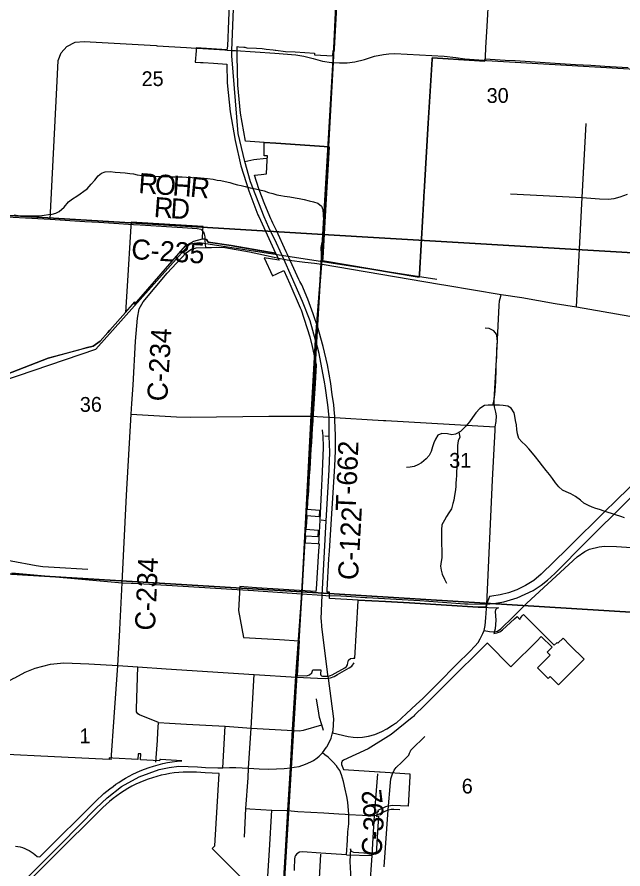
# Model space of a CAD drawing. Extents: x 114843 to 284848, y 317643 to 566895.
# Drawn here: x 220182 to 229228, y 334768 to 347494 of the extents above; entities that cross this region are included whole.
import ezdxf

# ---------------------------------------------------------------- set-up
doc = ezdxf.new("R2010")
doc.units = 0
for name, color, linetype in [('GM_X_City_Street', 7, 'Continuous'), ('GM_X_Corporation', 7, 'Continuous'), ('GM_X_County_Road', 7, 'Continuous'), ('GM_X_County_Road_Text', 7, 'Continuous'), ('GM_X_Minor_River', 7, 'Continuous'), ('GM_X_Rail_Line', 7, 'Continuous'), ('GM_X_Section', 7, 'Continuous'), ('GM_X_Section_Text', 7, 'Continuous'), ('GM_X_State_Route', 7, 'Continuous'), ('GM_X_Township', 7, 'Continuous'), ('GM_X_Township_Road', 7, 'Continuous'), ('GM_X_Township_Road_Text', 7, 'Continuous')]:
    doc.layers.add(name, color=color, linetype=linetype)

msp = doc.modelspace()

# ---------------------------------------------------------------- linework, layer by layer
at = {"layer": 'GM_X_City_Street'}
for p, q in [((228620, 344798), (228679, 345903)), ((227550, 344853), (228620, 344798)), ((228532, 343163), (228620, 344798)), ((224354, 337635), (224670, 337617)), ((223255, 336281), (223287, 336902))]:
    msp.add_line(p, q, dxfattribs=at)
for points in [[(228620, 344798), (228877, 344780), (229008, 344775), (229097, 344785), (229186, 344806), (229297, 344846)], [(219494, 336521), (219510, 336740), (219520, 336855), (219534, 336941), (219558, 337024), (219597, 337105), (219697, 337245), (219729, 337280), (219788, 337354), (219869, 337427), (219982, 337524), (220055, 337571), (220134, 337616), (220149, 337625), (220305, 337710), (220450, 337768), (220681, 337826), (220882, 337848), (221255, 337830), (221689, 337808)], [(221689, 337808), (221987, 337787), (222408, 337759)], [(222293, 336955), (222008, 337068), (221984, 337087), (221967, 337117), (221964, 337162), (221987, 337787)], [(222408, 337759), (223721, 337672), (224354, 337635)], [(224670, 337617), (224781, 337614), (224830, 337616), (224862, 337621), (224914, 337643), (224967, 337673), (225142, 337770), (225181, 337796), (225213, 337845)], [(223580, 335242), (223600, 335671), (223631, 336128), (223638, 336273), (223675, 336870), (223721, 337672)], [(224756, 336837), (224731, 336923), (224696, 337033), (224687, 337096), (224651, 337310)], [(222255, 336363), (222277, 336686), (222284, 336812), (222293, 336955)], [(222293, 336955), (222459, 336944), (222713, 336933), (223287, 336902), (223675, 336870), (224393, 336831), (224460, 336842), (224731, 336923)]]:
    msp.add_lwpolyline(points, dxfattribs=at)
at = {"layer": 'GM_X_Corporation'}
for points in [[(223369, 348201), (223324, 347060), (223316, 347003), (222854, 347032), (222854, 347001), (222854, 346991), (222842, 346820), (222922, 346815), (222960, 346812), (223117, 346802), (223314, 346790), (223321, 346512), (223362, 346077), (223436, 345647), (223525, 345270), (223640, 344899), (223778, 344538), (223790, 344513), (223816, 344459), (223841, 344404), (223866, 344349), (223992, 344078), (224041, 343964), (223921, 343987), (223379, 344079), (223033, 344129), (223008, 344173), (222950, 344180), (222958, 344306), (222962, 344366), (221885, 344431), (221881, 344370), (221824, 343474), (221799, 343080), (221566, 342814), (221538, 342782), (221423, 342652), (221318, 342577), (221213, 342550), (221097, 342519), (220644, 342397), (220201, 342222), (220021, 342152)], [(227221, 347817), (227195, 347352), (227178, 347038), (227170, 346893), (227170, 346883), (227167, 346836), (226537, 346873), (226379, 346882), (226378, 346865), (226321, 345906), (226266, 344966), (226264, 344936), (226262, 344906), (226256, 344797), (226240, 344531), (226189, 343652), (226186, 343610), (224741, 343853), (224745, 343894), (224781, 344521), (224841, 345556), (224046, 345609), (223873, 345619), (223733, 345628), (223593, 345637), (223520, 346058), (223479, 346478), (223470, 346909), (223470, 347054), (223494, 347048), (223569, 347043), (223583, 347041), (223597, 347039), (223611, 347036), (223755, 347027), (223840, 347022), (223903, 347014), (224004, 347002), (224036, 347000), (224044, 346999), (224190, 346981), (224335, 346972), (224625, 346952), (224624, 346928), (224897, 346912), (224902, 346996), (224919, 346995), (224920, 347022), (224957, 347645)], [(229506, 340642), (229127, 340271), (229086, 340230), (228994, 340141), (228388, 339546), (228009, 339174), (227897, 339079), (227774, 339000), (227643, 338936), (227521, 338893), (227396, 338862), (227268, 338843), (227234, 338838), (227174, 338678), (227064, 338680), (226596, 338708), (226042, 338741), (225683, 338762), (225275, 338785), (224846, 338810), (224848, 338903), (224812, 338905), (224812, 338933), (224839, 339403), (224847, 339521), (224926, 340784), (224936, 341012), (224936, 341241), (224928, 341470), (224926, 341503), (224924, 341537), (224921, 341570), (224916, 341636), (224910, 341702), (224902, 341768), (224889, 341852), (224878, 341937), (224865, 342021), (224816, 342298), (224753, 342571), (224744, 342605), (224678, 342842), (224605, 343062), (224524, 343279), (224434, 343493), (224419, 343519), (224404, 343545), (224390, 343572), (224290, 343794), (224216, 343956), (224202, 343985), (224056, 344303), (224003, 344413), (223987, 344447), (223972, 344481), (223957, 344515), (223872, 344718), (223794, 344925), (223725, 345134), (223825, 345142), (223906, 345149), (223918, 345358), (223920, 345418), (223905, 345419), (223873, 345420), (223873, 345619), (224046, 345609), (224841, 345556), (224781, 344521), (224745, 343894), (224741, 343853), (226186, 343610), (226189, 343652), (226240, 344531), (226256, 344797), (226262, 344906), (226264, 344936), (226266, 344966), (226321, 345906), (226378, 346865), (226379, 346882), (226537, 346873), (227167, 346836), (227168, 346853), (227169, 346868), (227468, 346851), (227618, 346842), (227918, 346823), (228067, 346814), (228292, 346801), (228518, 346787), (228746, 346773), (229028, 346756), (229038, 346755), (229305, 346739)], [(220021, 342152), (220201, 342222), (220644, 342397), (221100, 342520), (221213, 342550), (221318, 342577), (221423, 342652), (221538, 342782), (221566, 342814), (221799, 343080), (221938, 343239), (221935, 343199), (222696, 344076), (222710, 344088), (222823, 344146), (222950, 344180), (223008, 344173), (223033, 344129), (223379, 344079), (223478, 344061), (223921, 343987), (224041, 343964), (224093, 343860), (224059, 343866), (223870, 343897), (223996, 343628), (224060, 343658), (224165, 343707), (224256, 343510), (224411, 343148), (224423, 343119), (224554, 342715), (224589, 342571), (224649, 342300), (224631, 342019), (224602, 341567), (224597, 341487), (224596, 341464), (224589, 341351), (224582, 341247), (224576, 341141), (224570, 341041), (224563, 340941), (224557, 340840), (224551, 340740), (224544, 340639), (224538, 340539), (224532, 340439), (224526, 340339), (224525, 340330), (224520, 340240), (224513, 340141), (224698, 340128), (224692, 340028), (224507, 340041), (224501, 339940), (224495, 339842), (224679, 339829), (224672, 339729), (224488, 339741), (224482, 339640), (224666, 339628), (224690, 339626), (224683, 339519), (224646, 338949), (224644, 338911), (223755, 338969), (223507, 338985), (223504, 338944), (223502, 338895), (223486, 338631), (223563, 338226), (224100, 338194), (224395, 338176), (224365, 337660), (224505, 337651), (224550, 337666), (224583, 337700), (224597, 337745), (224718, 337743), (224714, 337679), (224718, 337663), (224729, 337652), (224744, 337647), (224802, 337647), (224832, 337649), (224861, 337656), (224889, 337668), (225076, 337772), (225100, 337791), (225116, 337818), (225122, 337848), (225132, 337885), (225161, 337911), (225198, 337919), (225224, 337917), (225275, 338771), (225275, 338785), (225683, 338762), (226042, 338741), (226596, 338708), (227064, 338680), (227372, 338667), (227345, 338660), (227326, 338641), (227320, 338614), (227328, 338484), (227318, 338357), (227298, 338283), (227345, 338293), (227390, 338312), (227429, 338341), (227610, 338505), (227611, 338506), (227647, 338538), (227689, 338492), (227697, 338512), (227708, 338530), (227722, 338547), (227745, 338570), (228200, 338110), (228244, 338153), (228256, 338140), (228333, 338217), (228442, 338108), (228648, 337900), (228265, 337519), (228143, 337642), (228113, 337612), (227953, 337773), (228143, 337961), (228097, 338007), (228169, 338079), (228007, 338240), (227941, 338172), (227569, 337802), (227554, 337787), (227204, 338139), (227196, 338137), (226605, 337549), (226328, 337273), (226264, 337210), (226118, 337063), (226106, 337052), (226094, 337040), (226082, 337029), (225766, 336776), (225423, 336563), (225057, 336393), (225036, 336377), (225026, 336354), (225028, 336329), (225055, 336254), (225594, 336220), (225605, 336219), (226048, 336191), (226046, 336149), (226020, 335707), (225794, 335715), (225757, 335713), (225720, 335706), (225685, 335694), (225568, 335642), (225570, 335632), (225576, 335624), (225553, 335614), (225549, 335553), (225579, 335563), (225545, 334993), (225511, 334995), (225208, 335014), (225184, 335022), (225167, 335042), (225162, 335067), (225151, 334880), (225171, 334522)], [(220159, 335110), (220194, 335105), (220229, 335097), (220264, 335087), (220297, 335075), (220330, 335061), (220361, 335044), (220392, 335026), (220421, 335005), (220448, 334982), (220481, 334954), (220524, 334948), (221395, 335814), (221437, 335854), (221479, 335893), (221524, 335931), (221569, 335967), (221615, 336002), (221657, 336033), (221700, 336062), (221751, 336094), (221802, 336125), (221855, 336154), (221909, 336182), (221963, 336208), (222019, 336232), (222085, 336259), (222152, 336283), (222220, 336305), (222289, 336325), (222358, 336341), (222428, 336356), (222499, 336368), (222570, 336377), (222641, 336383), (222323, 336402), (222313, 336403), (222311, 336382), (222025, 336398), (222031, 336486), (221991, 336488), (221985, 336401), (221612, 336423), (221558, 336426), (221556, 336401), (219111, 336521)], [(223655, 334511), (223305, 334863), (223096, 335075), (223137, 335114), (223199, 336193), (222991, 336205), (222862, 336213), (222795, 336216), (222729, 336216), (222662, 336214), (222595, 336209), (222529, 336202), (222463, 336193), (222397, 336181), (222332, 336167), (222267, 336150), (222203, 336131), (222140, 336110), (222077, 336087), (222016, 336061), (221955, 336033), (221896, 336003), (221837, 335970), (221780, 335936), (221724, 335899), (221670, 335861), (221617, 335820), (221564, 335777), (221514, 335732), (221465, 335686), (221464, 335685), (221463, 335684), (220706, 334932), (220258, 334487)]]:
    msp.add_lwpolyline(points, dxfattribs=at)
at = {"layer": 'GM_X_County_Road'}
for p, q in [((221193, 344441), (221401, 344428)), ((222987, 344153), (222995, 344049)), ((225686, 341467), (227321, 341373)), ((221716, 338346), (221751, 339044)), ((227192, 338657), (227196, 338723)), ((225787, 336916), (225831, 336945)), ((224779, 336475), (224741, 336505)), ((223202, 336280), (223255, 336281)), ((225518, 335568), (225568, 336187)), ((223600, 335671), (223656, 335668)), ((225661, 334800), (225724, 335650)), ((225099, 334981), (225483, 334968)), ((225439, 334366), (225483, 334968))]:
    msp.add_line(p, q, dxfattribs=at)
for points in [[(224642, 342658), (224639, 342668), (224559, 342956), (224445, 343245), (224281, 343619), (224163, 343878), (224054, 344117), (223940, 344352), (223869, 344510), (223669, 345031), (223582, 345335), (223484, 345756), (223387, 346913), (223390, 346983), (223391, 346996), (223437, 348241), (223445, 348454)], [(219939, 344512), (220674, 344472), (221193, 344441)], [(221401, 344428), (221552, 344419), (221922, 344397)], [(221922, 344397), (222020, 344391), (222654, 344351), (222872, 344337), (222924, 344324), (222964, 344287), (222974, 344257)], [(222974, 344257), (222981, 344236), (222984, 344205), (222987, 344153)], [(221895, 341720), (221913, 341995), (221951, 342654), (221980, 342997), (222005, 343133), (222065, 343239), (222424, 343670), (222705, 343972), (222775, 344022), (222858, 344044), (222995, 344049)], [(222995, 344049), (223084, 344050), (223159, 344056), (223284, 344050), (223369, 344035)], [(223369, 344035), (223652, 343985), (223794, 343955)], [(223794, 343955), (224020, 343907), (224110, 343889)], [(224110, 343889), (224163, 343878), (224214, 343867)], [(224214, 343867), (224246, 343860), (224478, 343834), (224624, 343815), (224728, 343801), (224739, 343800)], [(224739, 343800), (226487, 343502), (226585, 343486), (227412, 343347), (227720, 343304), (228217, 343217), (228532, 343163), (229529, 342991), (230166, 342887)], [(227318, 341322), (227321, 341373), (227335, 341452), (227338, 341536), (227330, 341589), (227311, 341671), (227305, 341718), (227303, 341773), (227338, 342374), (227379, 343184), (227386, 343255), (227403, 343325), (227412, 343347)], [(224736, 338857), (224796, 339967), (224840, 340732), (224852, 340995), (224843, 341234), (224844, 341384), (224843, 341518), (224823, 341702), (224781, 341985), (224778, 342016), (224694, 342468), (224642, 342658)], [(221751, 339044), (221815, 340351), (221884, 341562), (221895, 341720)], [(221884, 341562), (222560, 341520), (222772, 341517), (223941, 341530), (224525, 341534)], [(224525, 341534), (224572, 341534), (224843, 341518)], [(224843, 341518), (225654, 341469), (225686, 341467)], [(227196, 338723), (227281, 340577), (227318, 341322)], [(227308, 338311), (227354, 338322), (227405, 338355), (227588, 338534), (227793, 338737), (228543, 339429), (228658, 339509), (228727, 339544), (228871, 339579), (228953, 339590), (229133, 339586), (229963, 339531)], [(224823, 337667), (224733, 338391), (224725, 338479), (224721, 338505), (224736, 338857)], [(225831, 336945), (225845, 336953), (225998, 337088), (226143, 337226), (226238, 337316), (226462, 337540), (226750, 337825), (226942, 338016), (227016, 338094), (227064, 338153), (227096, 338205), (227137, 338285), (227156, 338329), (227171, 338404), (227183, 338517), (227192, 338657)], [(221589, 336400), (221630, 337034), (221689, 337808), (221715, 338335), (221716, 338346)], [(227156, 338329), (227238, 338313), (227298, 338308), (227308, 338311)], [(224891, 336800), (224901, 336836), (224910, 337013), (224830, 337616), (224823, 337667)], [(224891, 336800), (225125, 336748), (225200, 336735), (225268, 336732), (225338, 336736), (225431, 336750), (225525, 336778), (225628, 336823), (225702, 336862), (225787, 336916)], [(224807, 336594), (224840, 336656), (224870, 336722), (224891, 336800)], [(225724, 335650), (225755, 336062), (225764, 336116), (225786, 336189), (225814, 336243), (225844, 336284), (225926, 336365), (226031, 336470), (226039, 336500), (226054, 336526), (226063, 336542), (226076, 336557), (226270, 336745)], [(224741, 336505), (224804, 336589), (224807, 336594)], [(224662, 336430), (224692, 336454), (224741, 336505)], [(224954, 336305), (224897, 336367), (224825, 336438), (224779, 336475)], [(223255, 336281), (223352, 336285), (223447, 336286), (223638, 336273), (223796, 336265), (223940, 336261), (224168, 336268), (224264, 336280), (224318, 336288), (224396, 336300), (224487, 336332), (224569, 336369)], [(224569, 336369), (224610, 336388), (224662, 336430)], [(219823, 334093), (219832, 334112), (219991, 334296), (220566, 334868), (220843, 335145), (221361, 335675), (221529, 335831), (221739, 336000), (222005, 336144), (222304, 336252), (222454, 336286), (222596, 336304), (222877, 336293), (222995, 336285), (223181, 336279), (223202, 336280)], [(225099, 334981), (225116, 335197), (225122, 335322), (225135, 335444), (225137, 335581), (225119, 335767), (225107, 335851), (225082, 335961), (225056, 336074), (225027, 336175), (224999, 336240), (224957, 336301), (224954, 336305)], [(223656, 335668), (223986, 335648), (224204, 335641)], [(223916, 334506), (223953, 335049), (223986, 335648)], [(224204, 335641), (224210, 335641), (224227, 335640), (224373, 335627), (224761, 335605), (224984, 335594), (225082, 335586)], [(225082, 335586), (225137, 335581), (225341, 335571), (225467, 335565), (225518, 335568)], [(225483, 334968), (225501, 335231), (225518, 335568)], [(225518, 335568), (225556, 335579), (225724, 335650), (225769, 335660), (225809, 335663), (225896, 335657)], [(225099, 334981), (224716, 335005), (224446, 335024), (224401, 335019), (224360, 334995), (224340, 334969), (224331, 334950), (224326, 334915), (224321, 334777), (224318, 334747)], [(224685, 334445), (224715, 334988)]]:
    msp.add_lwpolyline(points, dxfattribs=at)
at = {"layer": 'GM_X_Minor_River'}
for points in [[(220137, 344537), (220197, 344527), (220257, 344522), (220329, 344525), (220456, 344524), (220512, 344526), (220587, 344535), (220649, 344542), (220705, 344550), (220761, 344563), (220813, 344589), (220887, 344656), (220952, 344732), (221011, 344779), (221073, 344819), (221123, 344854), (221180, 344892), (221230, 344929), (221288, 344999), (221341, 345056), (221394, 345122), (221444, 345160), (221498, 345183), (221570, 345184), (221648, 345178), (221720, 345171), (221798, 345164), (221864, 345157), (221919, 345149), (221977, 345136), (222049, 345128), (222107, 345121), (222169, 345118), (222227, 345116), (222315, 345111), (222421, 345110), (222473, 345107), (222649, 345106), (222710, 345101), (222794, 345098), (222922, 345089), (222974, 345085), (223026, 345082), (223108, 345071), (223168, 345059), (223224, 345052), (223287, 345037), (223361, 345021), (223417, 345004), (223475, 344987), (223527, 344975), (223590, 344962), (223664, 344944), (223740, 344925), (223806, 344910), (223870, 344896), (223937, 344875), (224001, 344856), (224061, 344840), (224119, 344827), (224173, 344818), (224257, 344808), (224334, 344793), (224394, 344782), (224468, 344768), (224542, 344749), (224610, 344734), (224671, 344713), (224727, 344669), (224746, 344617), (224754, 344538), (224757, 344466), (224756, 344388), (224753, 344308), (224753, 344248), (224742, 344170), (224727, 344102), (224717, 344050), (224726, 343845)], [(219235, 339524), (219784, 341891), (219842, 341958), (219893, 342006), (219971, 342057), (221359, 342532), (222720, 344063), (222761, 344101), (222827, 344118), (222907, 344126), (226447, 343579)], [(227290, 341697), (227292, 341712), (227305, 341780), (227316, 341854), (227322, 341908), (227327, 341980), (227330, 342054), (227332, 342112), (227333, 342164), (227335, 342226), (227334, 342300), (227338, 342356), (227343, 342422), (227344, 342474), (227346, 342532), (227351, 342586), (227357, 342638), (227352, 342703), (227340, 342755), (227299, 342807), (227229, 342840), (227173, 342846)], [(229252, 340012), (229197, 340031), (229117, 340057), (229059, 340076), (229005, 340093), (228949, 340113), (228876, 340136), (228824, 340152), (228768, 340173), (228714, 340196), (228645, 340232), (228593, 340277), (228522, 340332), (228450, 340370), (228379, 340399), (228325, 340428), (228272, 340474), (228220, 340537), (228177, 340599), (228133, 340658), (228084, 340722), (228027, 340791), (227979, 340856), (227922, 340926), (227879, 340979), (227823, 341043), (227772, 341098), (227718, 341149), (227675, 341199), (227654, 341267), (227646, 341334), (227637, 341400), (227626, 341466), (227616, 341530), (227603, 341582), (227561, 341651), (227508, 341679), (227440, 341692), (227386, 341695), (227334, 341695), (227280, 341698), (227214, 341698), (227162, 341693), (227092, 341645), (227031, 341582), (226981, 341514), (226938, 341447), (226885, 341387), (226801, 341304), (226730, 341264), (226674, 341255), (226606, 341270), (226525, 341274), (226462, 341247), (226428, 341189), (226405, 341131), (226387, 341075), (226364, 341003), (226334, 340946), (226291, 340894), (226219, 340835), (226166, 340805), (226110, 340782), (226050, 340768), (225998, 340767)], [(226778, 341291), (226792, 341216), (226769, 341164), (226759, 341094), (226758, 340982), (226755, 340906), (226754, 340833), (226749, 340763), (226745, 340701), (226742, 340647), (226736, 340587), (226733, 340529), (226733, 340477), (226724, 340401), (226713, 340349), (226701, 340277), (226688, 340225), (226666, 340149), (226627, 340086), (226594, 340032), (226566, 339976), (226523, 339906), (226519, 339836), (226517, 339698), (226520, 339612), (226526, 339538), (226525, 339478), (226523, 339415), (226514, 339363), (226505, 339293), (226513, 339229), (226530, 339171), (226565, 339099), (226595, 339036)]]:
    msp.add_lwpolyline(points, dxfattribs=at)
at = {"layer": 'GM_X_Rail_Line'}
msp.add_lwpolyline([(220057, 339377), (220094, 339372), (220466, 339299), (220566, 339285), (220734, 339275), (221240, 339246)], dxfattribs=at)
at = {"layer": 'GM_X_Section'}
for points in [[(225060, 349570), (224749, 344245), (219405, 344570), (219745, 349915)], [(225068, 349650), (230039, 349392), (229712, 343949), (224749, 344245), (225060, 349570)], [(219405, 344570), (224749, 344245), (224432, 338907), (219114, 339232)], [(224749, 344245), (229712, 343949), (229423, 338599), (224432, 338907)], [(219114, 339232), (224432, 338907), (224109, 333546), (218755, 333825)], [(224432, 338907), (229423, 338599), (229733, 338576), (229354, 333220), (224109, 333546)]]:
    msp.add_lwpolyline(points, close=True, dxfattribs=at)
at = {"layer": 'GM_X_State_Route'}
for p, q in [((224736, 338857), (224792, 338855)), ((224792, 338855), (225014, 338848)), ((226917, 338729), (227196, 338723))]:
    msp.add_line(p, q, dxfattribs=at)
for points in [[(227196, 338723), (227329, 338737), (227451, 338759), (227551, 338787), (227650, 338818), (227769, 338871), (227887, 338928), (228007, 339006), (228101, 339084), (228211, 339184), (228691, 339663), (229284, 340257), (230102, 341069), (230899, 341863), (231234, 342197), (231682, 342640), (232374, 343329), (232665, 343621)], [(220105, 339190), (221751, 339044), (221886, 339037), (221907, 339036)], [(221907, 339036), (222499, 339004), (223633, 338934), (223638, 338933)], [(223638, 338933), (224433, 338876), (224736, 338857)], [(225014, 338848), (225103, 338845), (225378, 338824), (225406, 338823)], [(225406, 338823), (226193, 338777), (226866, 338730), (226917, 338729)]]:
    msp.add_lwpolyline(points, dxfattribs=at)
at = {"layer": 'GM_X_Township'}
for points in [[(234342, 327551), (226718, 328004), (223790, 328228), (224148, 334332), (224155, 334440), (224161, 334542), (224190, 335036), (224225, 335643), (224263, 336283), (224296, 336853), (224343, 337646), (224432, 338879), (224571, 341537), (224638, 342671), (224727, 343804), (224731, 343869), (224832, 345559), (224900, 346815), (224987, 348623), (225203, 352314), (225335, 354156), (225341, 354212), (225348, 354314), (225384, 354847)], [(225384, 354847), (225348, 354314), (225341, 354212), (225335, 354156), (225203, 352314), (224987, 348623), (224900, 346815), (224832, 345559), (224731, 343869), (224727, 343804), (224638, 342671), (224571, 341537), (224432, 338879), (224343, 337646), (224296, 336853), (224263, 336283), (224225, 335643), (224190, 335036), (224161, 334542)]]:
    msp.add_lwpolyline(points, dxfattribs=at)
at = {"layer": 'GM_X_Township_Road'}
for p, q in [((223391, 346996), (223444, 346992)), ((224748, 341271), (224744, 341327)), ((224777, 341240), (224843, 341234)), ((224796, 339967), (224720, 339979))]:
    msp.add_line(p, q, dxfattribs=at)
for points in [[(220674, 344472), (220777, 346435), (220798, 346845), (220839, 346958), (220927, 347053), (221051, 347120), (221182, 347126), (222260, 347067), (222273, 347063), (222713, 347038), (222853, 347029), (222864, 347029)], [(222864, 347029), (222955, 347023), (223286, 347002)], [(223286, 347002), (223317, 347001), (223391, 346996)], [(223444, 346992), (224033, 346952), (224344, 346931), (224462, 346911), (224603, 346874), (224743, 346835), (224878, 346813), (224901, 346812), (224906, 346812)], [(224906, 346812), (224997, 346809), (225112, 346809), (225224, 346826), (225370, 346860), (225521, 346909), (225651, 346935), (225734, 346944), (225824, 346947), (226561, 346908), (226733, 346891), (226868, 346869), (227148, 346847)], [(227148, 346847), (227190, 346843), (229832, 346688)], [(223582, 345335), (223715, 345367), (223900, 345384)], [(224687, 339622), (224708, 339980), (224726, 340391), (224741, 340698), (224756, 341065), (224751, 341242), (224748, 341271)]]:
    msp.add_lwpolyline(points, dxfattribs=at)

# ---------------------------------------------------------------- texts
at = {"layer": 'GM_X_County_Road_Text'}
for s, rotation, p in [('R', 355.9522, (221987, 344866)), ('O', 355.9525, (222233, 344849)), ('H', 355.9505, (222496, 344830)), ('R', 354.2274, (222757, 344812)), ('R', 355.7052, (222217, 344508)), ('D', 356.1738, (222465, 344490)), ('C-235', 356.3083, (221880, 343880)), ('C-234', 86.5631, (222422, 341746)), ('C-122', 86.8441, (225271, 339077)), ('C-234', 87.386, (222240, 338324)), ('2', 97.0644, (225643, 335749)), ('9', 93.3219, (225656, 335543)), ('3', 87.092, (225647, 335323)), ('-', 86.215, (225638, 335195)), ('C', 86.0695, (225621, 334948))]:
    msp.add_text(s, height=300, rotation=rotation, dxfattribs=at).set_placement(p)
at = {"layer": 'GM_X_Section_Text'}
for s, rotation, p in [('25', 0.4137, (222042, 346461)), ('30', 0.4139, (227194, 346210)), ('36', 0.4137, (221120, 341596)), ('31', 0.4138, (226635, 340760)), ('1', 0.4136, (221114, 336645)), ('6', 0.4138, (226822, 335895))]:
    msp.add_text(s, height=221, rotation=rotation, dxfattribs=at).set_placement(p)
at = {"layer": 'GM_X_Township_Road_Text'}
msp.add_text('T-662', height=300, rotation=87.6082, dxfattribs=at).set_placement((225237, 340109))

doc.saveas('drawing.dxf')
